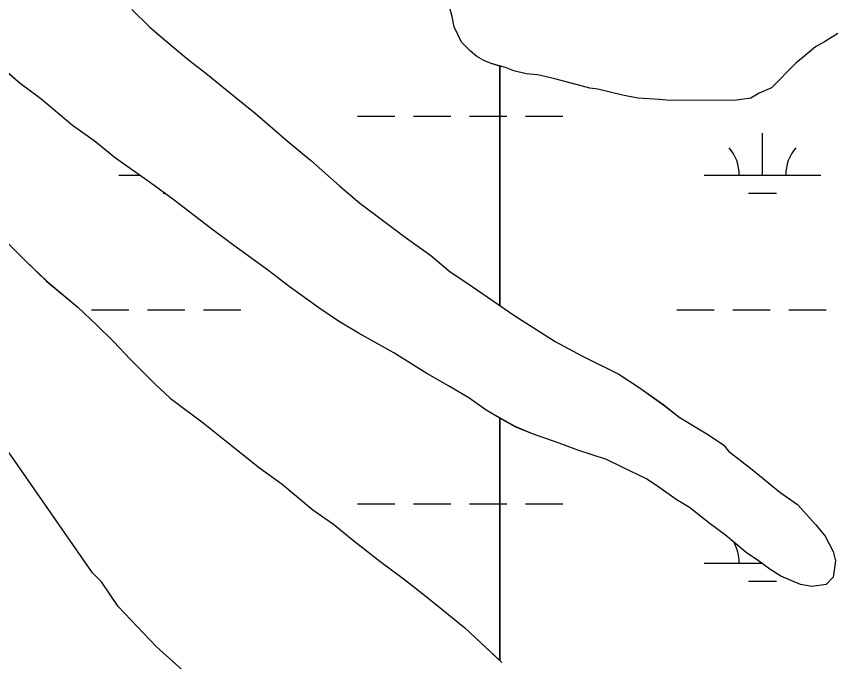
# Model space of a CAD drawing. Extents: x 3177185 to 3215018, y 812988 to 838321.
# Drawn here: x 3210900 to 3211603, y 819414 to 819967 of the extents above; entities that cross this region are included whole.
import ezdxf

# ---------------------------------------------------------------- set-up
doc = ezdxf.new("R2010")
doc.units = 0
doc.layers.add('V-SITE-VEGE', color=7, linetype='Continuous')
doc.layers.add('V-WETL-SWMP', color=7, linetype='Continuous')

msp = doc.modelspace()

# ---------------------------------------------------------------- linework, layer by layer
at = {"layer": 'V-SITE-VEGE'}
for p, q in [((3211604.74, 819952.66), (3211593.31, 819945.61)), ((3211593.31, 819945.61), (3211585.39, 819941.21)), ((3211585.39, 819941.21), (3211574.84, 819932.4)), ((3211574.84, 819932.4), (3211568.68, 819927.11)), ((3211319.67, 819923.38), (3211314.81, 819924.76)), ((3211314.81, 819924.76), (3211314.81, 819719.26)), ((3211326.71, 819920.74), (3211319.67, 819923.38)), ((3211337.27, 819918.11), (3211326.71, 819920.74)), ((3211568.68, 819927.11), (3211547.59, 819905.98)), ((3211346.95, 819917.24), (3211337.27, 819918.11)), ((3211361.91, 819913.73), (3211346.95, 819917.24)), ((3211371.6, 819911.1), (3211361.91, 819913.73)), ((3211391.83, 819905.84), (3211371.6, 819911.1)), ((3211398.88, 819904.97), (3211391.83, 819905.84)), ((3211420, 819899.71), (3211398.88, 819904.97)), ((3211433.2, 819897.08), (3211420, 819899.71)), ((3211537.03, 819901.57), (3211529.99, 819897.16)), ((3211547.59, 819905.98), (3211537.03, 819901.57)), ((3211451.68, 819896.21), (3211433.2, 819897.08)), ((3211460.48, 819895.34), (3211451.68, 819896.21)), ((3211517.68, 819895.39), (3211460.48, 819895.34)), ((3211529.99, 819897.16), (3211517.68, 819895.39)), ((3211314.81, 819719.26), (3211327.77, 819710.44)), ((3211327.77, 819710.44), (3211362.11, 819688.47)), ((3211362.11, 819688.47), (3211385, 819676.17)), ((3211385, 819676.17), (3211416.69, 819660.36)), ((3211416.69, 819660.36), (3211434.3, 819648.94)), ((3211434.3, 819648.94), (3211455.43, 819633.99)), ((3211455.43, 819633.99), (3211468.64, 819623.45)), ((3211327.85, 819615.4), (3211314.81, 819622.84)), ((3211314.81, 819622.84), (3211314.81, 819414.69)), ((3211468.64, 819623.45), (3211492.41, 819609.39)), ((3211342.82, 819609.26), (3211327.85, 819615.4)), ((3211365.71, 819601.36), (3211342.82, 819609.26)), ((3211492.41, 819609.39), (3211506.49, 819599.72)), ((3211381.55, 819595.21), (3211365.71, 819601.36)), ((3211506.49, 819599.72), (3211510.9, 819594.45)), ((3210965.43, 819490.14), (3210891.42, 819596.55)), ((3211406.19, 819587.32), (3211381.55, 819595.21)), ((3211510.9, 819594.45), (3211531.15, 819578.62)), ((3211420.28, 819580.29), (3211406.19, 819587.32)), ((3211440.52, 819570.63), (3211420.28, 819580.29)), ((3211531.15, 819578.62), (3211554.93, 819559.29)), ((3211451.09, 819563.6), (3211440.52, 819570.63)), ((3211466.06, 819553.05), (3211451.09, 819563.6)), ((3211554.93, 819559.29), (3211569.89, 819548.74)), ((3211477.5, 819546.02), (3211466.06, 819553.05)), ((3211569.89, 819548.74), (3211585.75, 819531.16)), ((3211495.12, 819531.96), (3211477.5, 819546.02)), ((3211508.32, 819522.29), (3211495.12, 819531.96)), ((3211585.75, 819531.16), (3211593.68, 819521.48)), ((3211525.93, 819507.35), (3211508.32, 819522.29)), ((3211593.68, 819521.48), (3211600.73, 819508.29)), ((3211536.5, 819500.32), (3211525.93, 819507.35)), ((3211600.73, 819508.29), (3211602.49, 819500.37)), ((3211546.19, 819493.28), (3211536.5, 819500.32)), ((3211602.49, 819500.37), (3211600.75, 819486.29)), ((3211555.87, 819487.14), (3211546.19, 819493.28)), ((3210973.35, 819482.23), (3210965.43, 819490.14)), ((3211572.6, 819480.11), (3211555.87, 819487.14)), ((3211600.75, 819486.29), (3211594.59, 819480.13)), ((3210987.45, 819461.12), (3210973.35, 819482.23)), ((3211582.28, 819478.36), (3211572.6, 819480.11)), ((3211594.59, 819480.13), (3211582.28, 819478.36)), ((3211020.04, 819426.83), (3210987.45, 819461.12)), ((3211045.58, 819403.98), (3211020.04, 819426.83)), ((3211314.81, 819414.69), (3211316.59, 819413.01))]:
    msp.add_line(p, q, dxfattribs=at)
for points in [[(3210999.33, 819973.25), (3211014.3, 819958.31), (3211026.63, 819947.76), (3211047.76, 819930.18), (3211062.73, 819918.75), (3211087.39, 819898.54), (3211105, 819884.47), (3211132.29, 819860.74), (3211152.55, 819844.04), (3211177.21, 819822.06), (3211194.81, 819807.12), (3211233.56, 819778.11), (3211255.57, 819762.29), (3211272.3, 819748.23), (3211285.51, 819739.44), (3211308.4, 819723.62), (3211314.81, 819719.26)], [(3211314.81, 819719.26), (3211314.81, 819924.76), (3211307.35, 819926.89), (3211301.18, 819929.52), (3211295.02, 819933.03), (3211289.73, 819937.43), (3211281.81, 819945.34), (3211275.64, 819958.53), (3211273.87, 819967.33), (3211272.11, 819973.49)], [(3210881.58, 819783.96), (3210908, 819757.59), (3210926.5, 819740.01), (3210952.91, 819718.03), (3210968.76, 819703.09), (3210983.74, 819688.14), (3210997.83, 819673.19), (3211018.97, 819652.09), (3211032.17, 819639.79), (3211060.35, 819618.69), (3211078.84, 819603.75), (3211108.78, 819580.02), (3211128.15, 819565.95), (3211154.57, 819543.98), (3211172.18, 819531.68), (3211188.03, 819518.49), (3211211.8, 819500.03), (3211232.94, 819484.21), (3211248.78, 819471.91), (3211266.4, 819457.84), (3211284.89, 819442.9), (3211314.81, 819414.69), (3211314.81, 819622.84), (3211303.2, 819629.46), (3211288.23, 819640.01), (3211270.63, 819650.55), (3211252.14, 819661.1), (3211223.97, 819678.67), (3211194.03, 819695.36), (3211176.43, 819705.91), (3211159.7, 819717.33), (3211134.16, 819735.79), (3211115.68, 819749.85), (3211086.62, 819770.95), (3211066.37, 819785.89), (3211035.55, 819809.62), (3211015.29, 819824.56), (3210985.36, 819845.65), (3210966.87, 819860.59), (3210948.38, 819873.78), (3210921.08, 819896.63), (3210903.47, 819909.81), (3210879.69, 819930.03)]]:
    msp.add_lwpolyline(points, dxfattribs=at)
at = {"layer": 'V-WETL-SWMP'}
for p, q in [((3210999.33, 819973.25), (3211014.3, 819958.31)), ((3211273.87, 819967.33), (3211272.11, 819973.49)), ((3211275.64, 819958.53), (3211273.87, 819967.33)), ((3211014.3, 819958.31), (3211026.63, 819947.76)), ((3211281.81, 819945.34), (3211275.64, 819958.53)), ((3211604.74, 819952.66), (3211593.31, 819945.61)), ((3211026.63, 819947.76), (3211047.76, 819930.18)), ((3211289.74, 819937.43), (3211281.81, 819945.34)), ((3211593.31, 819945.61), (3211585.39, 819941.21)), ((3211295.02, 819933.03), (3211289.74, 819937.43)), ((3211585.39, 819941.21), (3211574.84, 819932.4)), ((3210903.47, 819909.81), (3210879.69, 819930.03)), ((3211047.76, 819930.18), (3211062.73, 819918.75)), ((3211301.18, 819929.52), (3211295.02, 819933.03)), ((3211307.34, 819926.88), (3211301.18, 819929.52)), ((3211574.84, 819932.4), (3211568.69, 819927.11)), ((3211319.67, 819923.38), (3211307.34, 819926.88)), ((3211326.71, 819920.74), (3211319.67, 819923.38)), ((3211337.27, 819918.11), (3211326.71, 819920.74)), ((3211568.69, 819927.11), (3211547.59, 819905.98)), ((3211062.73, 819918.75), (3211087.39, 819898.54)), ((3211346.95, 819917.24), (3211337.27, 819918.11)), ((3211361.91, 819913.73), (3211346.95, 819917.24)), ((3211371.59, 819911.1), (3211361.91, 819913.73)), ((3210921.08, 819896.63), (3210903.47, 819909.81)), ((3211391.84, 819905.84), (3211371.59, 819911.1)), ((3211398.88, 819904.97), (3211391.84, 819905.84)), ((3211420, 819899.71), (3211398.88, 819904.97)), ((3211433.2, 819897.08), (3211420, 819899.71)), ((3211537.03, 819901.57), (3211529.99, 819897.16)), ((3211547.59, 819905.98), (3211537.03, 819901.57)), ((3210948.38, 819873.78), (3210921.08, 819896.63)), ((3211087.39, 819898.54), (3211105, 819884.47)), ((3211451.68, 819896.21), (3211433.2, 819897.08)), ((3211460.48, 819895.34), (3211451.68, 819896.21)), ((3211517.68, 819895.39), (3211460.48, 819895.34)), ((3211529.99, 819897.16), (3211517.68, 819895.39)), ((3211105, 819884.47), (3211132.29, 819860.74)), ((3211192.72, 819881.85), (3211224.72, 819881.85)), ((3211240.72, 819881.85), (3211272.72, 819881.85)), ((3211288.72, 819881.85), (3211320.72, 819881.85)), ((3211336.72, 819881.85), (3211368.72, 819881.85)), ((3210966.87, 819860.59), (3210948.38, 819873.78)), ((3211540.03, 819831.11), (3211540.03, 819867.11)), ((3210985.36, 819845.65), (3210966.87, 819860.59)), ((3211132.29, 819860.74), (3211152.55, 819844.04)), ((3211015.29, 819824.56), (3210985.36, 819845.65)), ((3211152.55, 819844.04), (3211177.21, 819822.06)), ((3210988.12, 819831.11), (3211006, 819831.11)), ((3211490.03, 819831.11), (3211590.03, 819831.11)), ((3211035.55, 819809.62), (3211015.29, 819824.56)), ((3211026.12, 819815.68), (3211027.33, 819815.68)), ((3211177.21, 819822.06), (3211194.82, 819807.12)), ((3211528.03, 819815.68), (3211552.03, 819815.68)), ((3211066.36, 819785.88), (3211035.55, 819809.62)), ((3211194.82, 819807.12), (3211233.56, 819778.11)), ((3210881.58, 819783.96), (3210908, 819757.59)), ((3211086.62, 819770.94), (3211066.36, 819785.88)), ((3211233.56, 819778.11), (3211255.57, 819762.29)), ((3211115.67, 819749.85), (3211086.62, 819770.94)), ((3211255.57, 819762.29), (3211272.3, 819748.23)), ((3210908, 819757.59), (3210926.49, 819740.01)), ((3211134.16, 819735.79), (3211115.67, 819749.85)), ((3211272.3, 819748.23), (3211285.51, 819739.44)), ((3210926.49, 819740.01), (3210952.91, 819718.03)), ((3211285.51, 819739.44), (3211308.4, 819723.62)), ((3211159.7, 819717.33), (3211134.16, 819735.79)), ((3210952.91, 819718.03), (3210968.76, 819703.09)), ((3211176.43, 819705.91), (3211159.7, 819717.33)), ((3211308.4, 819723.62), (3211327.77, 819710.44)), ((3210964.72, 819715.68), (3210996.72, 819715.68)), ((3211012.72, 819715.68), (3211044.72, 819715.68)), ((3211060.72, 819715.68), (3211092.72, 819715.68)), ((3211327.77, 819710.44), (3211362.11, 819688.47)), ((3211466.62, 819715.68), (3211498.62, 819715.68)), ((3211514.62, 819715.68), (3211546.62, 819715.68)), ((3211562.62, 819715.68), (3211594.62, 819715.68)), ((3210968.76, 819703.09), (3210983.74, 819688.14)), ((3211194.03, 819695.36), (3211176.43, 819705.91)), ((3211223.97, 819678.67), (3211194.03, 819695.36)), ((3210983.74, 819688.14), (3210997.83, 819673.19)), ((3211362.11, 819688.47), (3211385, 819676.17)), ((3211252.14, 819661.1), (3211223.97, 819678.67)), ((3211385, 819676.17), (3211416.69, 819660.36)), ((3210997.83, 819673.19), (3211018.96, 819652.09)), ((3211270.63, 819650.55), (3211252.14, 819661.1)), ((3211416.69, 819660.36), (3211434.3, 819648.94)), ((3211018.96, 819652.09), (3211032.17, 819639.79)), ((3211288.24, 819640.01), (3211270.63, 819650.55)), ((3211434.3, 819648.94), (3211455.43, 819634)), ((3211032.17, 819639.79), (3211060.35, 819618.69)), ((3211303.2, 819629.46), (3211288.24, 819640.01)), ((3211455.43, 819634), (3211468.64, 819623.45)), ((3211327.85, 819615.41), (3211303.2, 819629.46)), ((3211060.35, 819618.69), (3211078.84, 819603.75)), ((3211468.64, 819623.45), (3211492.41, 819609.39)), ((3211342.82, 819609.26), (3211327.85, 819615.41)), ((3211365.7, 819601.36), (3211342.82, 819609.26)), ((3211492.41, 819609.39), (3211506.5, 819599.72)), ((3211078.84, 819603.75), (3211108.78, 819580.02)), ((3211381.55, 819595.21), (3211365.7, 819601.36)), ((3211506.5, 819599.72), (3211510.9, 819594.45)), ((3210965.43, 819490.14), (3210891.42, 819596.55)), ((3211406.19, 819587.32), (3211381.55, 819595.21)), ((3211510.9, 819594.45), (3211531.15, 819578.63)), ((3211420.28, 819580.29), (3211406.19, 819587.32)), ((3211108.78, 819580.02), (3211128.15, 819565.95)), ((3211440.53, 819570.63), (3211420.28, 819580.29)), ((3211531.15, 819578.63), (3211554.93, 819559.29)), ((3211451.09, 819563.6), (3211440.53, 819570.63)), ((3211128.15, 819565.95), (3211154.57, 819543.98)), ((3211466.06, 819553.05), (3211451.09, 819563.6)), ((3211554.93, 819559.29), (3211569.9, 819548.74)), ((3211192.72, 819549.18), (3211224.72, 819549.18)), ((3211240.72, 819549.18), (3211272.72, 819549.18)), ((3211288.72, 819549.18), (3211320.72, 819549.18)), ((3211336.72, 819549.18), (3211368.72, 819549.18)), ((3211477.5, 819546.02), (3211466.06, 819553.05)), ((3211569.9, 819548.74), (3211585.75, 819531.16)), ((3211154.57, 819543.98), (3211172.18, 819531.68)), ((3211495.12, 819531.96), (3211477.5, 819546.02)), ((3211172.18, 819531.68), (3211188.03, 819518.49)), ((3211508.32, 819522.29), (3211495.12, 819531.96)), ((3211585.75, 819531.16), (3211593.68, 819521.48)), ((3211525.93, 819507.35), (3211508.32, 819522.29)), ((3211593.68, 819521.48), (3211600.73, 819508.29)), ((3211188.03, 819518.49), (3211211.8, 819500.03)), ((3211536.5, 819500.32), (3211525.93, 819507.35)), ((3211600.73, 819508.29), (3211602.5, 819500.37)), ((3211211.8, 819500.03), (3211232.94, 819484.21)), ((3211546.19, 819493.28), (3211536.5, 819500.32)), ((3211602.5, 819500.37), (3211600.75, 819486.29)), ((3211490.03, 819498.43), (3211539.09, 819498.43)), ((3211555.87, 819487.13), (3211546.19, 819493.28)), ((3210973.36, 819482.23), (3210965.43, 819490.14)), ((3211572.6, 819480.11), (3211555.87, 819487.13)), ((3211600.75, 819486.29), (3211594.59, 819480.13)), ((3210987.45, 819461.12), (3210973.36, 819482.23)), ((3211232.94, 819484.21), (3211248.79, 819471.91)), ((3211528.03, 819483), (3211552.03, 819483)), ((3211582.28, 819478.36), (3211572.6, 819480.11)), ((3211594.59, 819480.13), (3211582.28, 819478.36)), ((3211248.79, 819471.91), (3211266.4, 819457.84)), ((3211020.04, 819426.83), (3210987.45, 819461.12)), ((3211266.4, 819457.84), (3211284.89, 819442.9)), ((3211284.89, 819442.9), (3211316.59, 819413.01)), ((3211045.58, 819403.97), (3211020.04, 819426.83))]:
    msp.add_line(p, q, dxfattribs=at)
for centre, start, end in [((3211484.79, 819831.58), 359.22818, 40.77184), ((3211595.27, 819831.58), 139.22818, 180.77184), ((3211484.79, 819498.91), 359.22818, 29.37432)]:
    msp.add_arc(centre, 35.25, start, end, dxfattribs=at)

doc.saveas('drawing.dxf')
